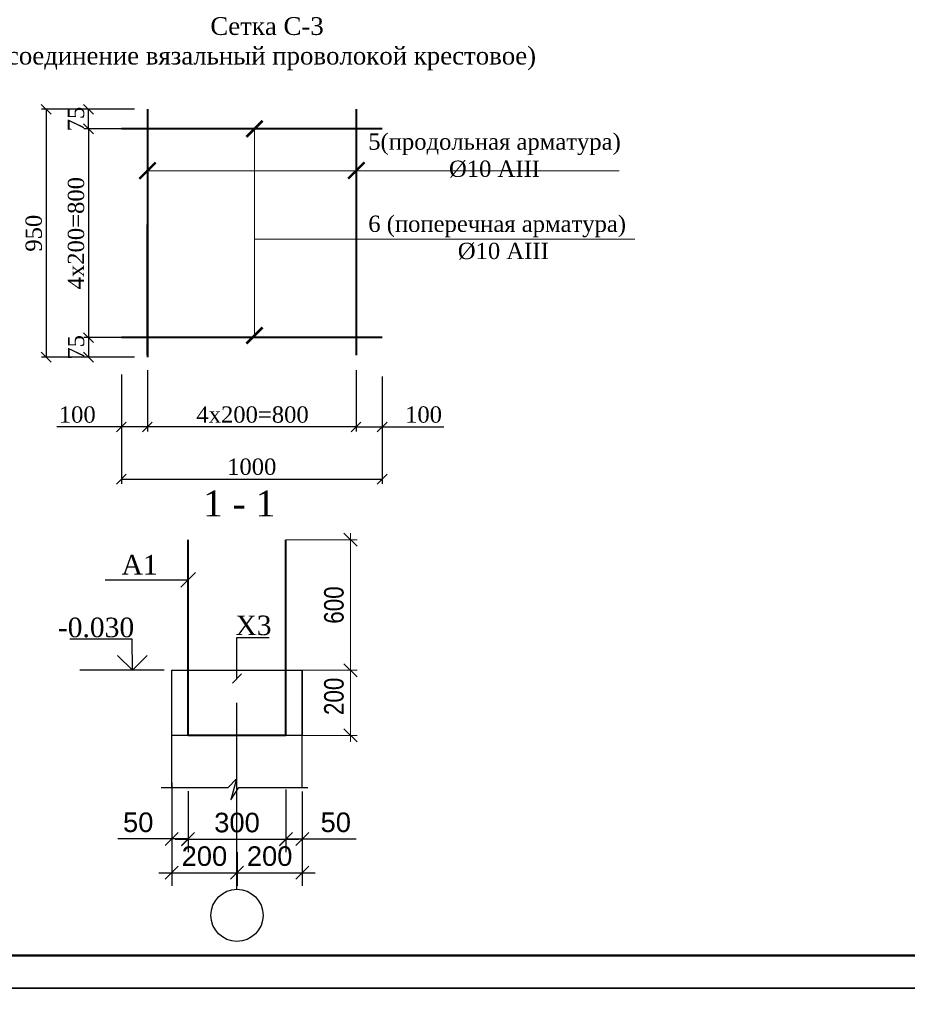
# Model space of a CAD drawing. Header units: millimetres. Extents: x 2063114 to 14983986, y -126020516 to 213791.
# Tile 685 of 731: x 2428531 to 2442142, y -85053 to -69956. Entities that reach past the tile are written whole.
import ezdxf

# ---------------------------------------------------------------- set-up
doc = ezdxf.new("R2010")
doc.units = ezdxf.units.MM
doc.layers.get('Defpoints').update_dxf_attribs({"color": 6, "lineweight": 35})
doc.layers.add('hach1', color=250, linetype='Continuous')
doc.layers.add('liniya', color=7, linetype='Continuous')
for name, color, linetype, lineweight in [('tugri', 7, 'Continuous', 25), ('план', 7, 'Continuous', 20), ('раз.вну', 242, 'Continuous', 20), ('СТЕНЫ', 7, 'Continuous', 20)]:
    doc.layers.add(name, color=color, linetype=linetype, lineweight=lineweight)
doc.styles.add('Arial', font='ARIALN.TTF', dxfattribs={"height": 300})
doc.styles.add('ISO', font='times.ttf')
doc.styles.add('seviyorum', font='times.ttf')
doc.styles.get("Standard").update_dxf_attribs({"font": 'arial.ttf'})
doc.styles.add('TIMES NEW', font='times.ttf', dxfattribs={"height": 200})
doc.styles.add('Times New Roman', font='times.ttf')
doc.dimstyles.new('100 мой', dxfattribs={"dimscale": 0, "dimtxt": 300, "dimasz": 200, "dimexe": 100, "dimexo": 0.625, "dimgap": 100, "dimtad": 1, "dimdec": 0, "dimzin": 0, "dimdsep": 46, "dimtxsty": 'Arial', "dimblk": 'OBLIQUE', "dimcen": 100, "dimdle": 100, "dimadec": 0, "dimazin": 0, "dimtfac": 0.75, "dimtdec": 0, "dimtmove": 1, "dimatfit": 3, "dimfxl": 100, "dimtvp": 1.5, "dimtolj": 1, "dimtzin": 0, "dimlwd": 9, "dimlwe": 9, "dimarcsym": 0})
doc.dimstyles.new('20', dxfattribs={"dimtxt": 300, "dimasz": 200, "dimexe": 200, "dimexo": 200, "dimgap": 100, "dimtad": 1, "dimlfac": 0.2, "dimtxsty": 'Standard', "dimblk": 'OBLIQUE', "dimcen": 200, "dimdle": 200, "dimclrd": 256, "dimclre": 256, "dimclrt": 256, "dimadec": 0, "dimazin": 0, "dimtfac": 1, "dimtmove": 0, "dimatfit": 3, "dimldrblk": 'OBLIQUE', "dimfxl": 1, "dimlwd": -1, "dimlwe": -1, "dimarcsym": 0})
doc.dimstyles.new('hasan 25', dxfattribs={"dimscale": 100, "dimtxt": 2.5, "dimasz": 1.5, "dimexe": 0.7, "dimexo": 2, "dimtad": 1, "dimdec": 0, "dimlfac": 0.25, "dimtxsty": 'Times New Roman', "dimblk": 'OBLIQUE', "dimcen": 0.09, "dimadec": 0, "dimazin": 0, "dimtfac": 1, "dimtdec": 0, "dimtmove": 0, "dimatfit": 3, "dimldrblk": 'OBLIQUE', "dimfxl": 1, "dimarcsym": 0})

# ---------------------------------------------------------------- blocks, each defined once
blk = doc.blocks.new('_Oblique')
at = {"color": 0, "linetype": 'ByBlock', "lineweight": -2}
blk.add_line((-0.5, -0.5), (0.5, 0.5), dxfattribs=at)
blk = doc.blocks.new('*D4025')
at = {"layer": 'Defpoints', "color": 0, "transparency": 16777216}
for p in [(2432964, -79931), (2432864, -80931), (2433604, -80931)]:
    blk.add_point(p, dxfattribs=at)
at = {"layer": 'liniya', "color": 0, "lineweight": 9, "transparency": 16777216}
for p, q in [((2433604, -79831), (2433604, -81031)), ((2432965, -79931), (2433704, -79931)), ((2432864, -80931), (2433704, -80931))]:
    blk.add_line(p, q, dxfattribs=at)
at = {"layer": 'liniya', "color": 0, "lineweight": 9, "transparency": 16777216, "xscale": 200, "yscale": 200, "zscale": 200}
for p, rotation in [((2433604, -79931), 90), ((2433604, -80931), 270)]:
    blk.add_blockref('_Oblique', p, dxfattribs=dict(at, rotation=rotation))
at = {"layer": 'liniya', "color": 0, "transparency": 16777216, "insert": (2433351, -80331), "char_height": 300, "attachment_point": 5, "rotation": 90, "style": 'Arial'}
blk.add_mtext('\\A1;200', dxfattribs=at)
blk = doc.blocks.new('*D4026')
at = {"layer": 'Defpoints', "color": 0, "transparency": 16777216}
for p in [(2432614, -77931), (2433604, -77931), (2432864, -79931)]:
    blk.add_point(p, dxfattribs=at)
at = {"layer": 'liniya', "color": 0, "lineweight": 9, "transparency": 16777216}
for p, q in [((2433604, -80031), (2433604, -77831)), ((2432614, -77931), (2433704, -77931)), ((2432864, -79931), (2433704, -79931))]:
    blk.add_line(p, q, dxfattribs=at)
at = {"layer": 'liniya', "color": 0, "lineweight": 9, "transparency": 16777216, "xscale": 200, "yscale": 200, "zscale": 200}
for p, rotation in [((2433604, -77931), 90), ((2433604, -79931), 270)]:
    blk.add_blockref('_Oblique', p, dxfattribs=dict(at, rotation=rotation))
at = {"layer": 'liniya', "color": 0, "transparency": 16777216, "insert": (2433351, -78931), "char_height": 300, "attachment_point": 5, "rotation": 90, "style": 'Arial'}
blk.add_mtext('\\A1;600', dxfattribs=at)
blk = doc.blocks.new('*D4027')
at = {"transparency": 16777216}
for p, q in [((2430864, -82643), (2430864, -83236)), ((2431864, -82721), (2431864, -83236)), ((2430664, -83036), (2432064, -83036))]:
    blk.add_line(p, q, dxfattribs=at)
at = {"layer": 'Defpoints', "color": 0, "transparency": 16777216}
for p in [(2430864, -82443), (2431864, -82521), (2431864, -83036)]:
    blk.add_point(p, dxfattribs=at)
at = {"transparency": 16777216, "xscale": 200, "yscale": 200, "zscale": 200, "rotation": 180}
blk.add_blockref('_Oblique', (2430864, -83036), dxfattribs=at)
at = {"transparency": 16777216, "xscale": 200, "yscale": 200, "zscale": 200}
blk.add_blockref('_Oblique', (2431864, -83036), dxfattribs=at)
at = {"lineweight": 25, "transparency": 16777216, "insert": (2431364, -82783), "char_height": 300, "attachment_point": 5}
blk.add_mtext('200', dxfattribs=at)
blk = doc.blocks.new('*D4028')
at = {"transparency": 16777216}
for p, q in [((2432864, -81931), (2432864, -83236)), ((2431864, -82721), (2431864, -83236)), ((2431664, -83036), (2433064, -83036))]:
    blk.add_line(p, q, dxfattribs=at)
at = {"layer": 'Defpoints', "color": 0, "transparency": 16777216}
for p in [(2432864, -81731), (2431864, -82521), (2432864, -83036)]:
    blk.add_point(p, dxfattribs=at)
at = {"transparency": 16777216, "xscale": 200, "yscale": 200, "zscale": 200, "rotation": 180}
blk.add_blockref('_Oblique', (2431864, -83036), dxfattribs=at)
at = {"transparency": 16777216, "xscale": 200, "yscale": 200, "zscale": 200}
blk.add_blockref('_Oblique', (2432864, -83036), dxfattribs=at)
at = {"lineweight": 25, "transparency": 16777216, "insert": (2432364, -82783), "char_height": 300, "attachment_point": 5}
blk.add_mtext('200', dxfattribs=at)
blk = doc.blocks.new('*D4029')
at = {"transparency": 16777216}
for p, q in [((2430864, -81656), (2430864, -82718)), ((2431114, -81786), (2431114, -82718)), ((2430864, -82518), (2430035, -82518)), ((2431114, -82518), (2430664, -82518))]:
    blk.add_line(p, q, dxfattribs=at)
at = {"layer": 'Defpoints', "color": 0, "transparency": 16777216}
for p in [(2430864, -81456), (2431114, -81586), (2431114, -82518)]:
    blk.add_point(p, dxfattribs=at)
at = {"transparency": 16777216, "xscale": 200, "yscale": 200, "zscale": 200, "rotation": 180}
blk.add_blockref('_Oblique', (2430864, -82518), dxfattribs=at)
at = {"transparency": 16777216, "xscale": 200, "yscale": 200, "zscale": 200}
blk.add_blockref('_Oblique', (2431114, -82518), dxfattribs=at)
at = {"lineweight": 25, "transparency": 16777216, "insert": (2430349, -82264), "char_height": 300, "attachment_point": 5}
blk.add_mtext('50', dxfattribs=at)
blk = doc.blocks.new('*D4030')
at = {"transparency": 16777216}
for p, q in [((2432614, -81760), (2432614, -82718)), ((2432864, -81791), (2432864, -82718)), ((2432614, -82518), (2433064, -82518)), ((2432864, -82518), (2433692, -82518))]:
    blk.add_line(p, q, dxfattribs=at)
at = {"layer": 'Defpoints', "color": 0, "transparency": 16777216}
for p in [(2432614, -81560), (2432864, -81591), (2432614, -82518)]:
    blk.add_point(p, dxfattribs=at)
at = {"transparency": 16777216, "xscale": 200, "yscale": 200, "zscale": 200, "rotation": 180}
blk.add_blockref('_Oblique', (2432614, -82518), dxfattribs=at)
at = {"transparency": 16777216, "xscale": 200, "yscale": 200, "zscale": 200}
blk.add_blockref('_Oblique', (2432864, -82518), dxfattribs=at)
at = {"lineweight": 25, "transparency": 16777216, "insert": (2433378, -82264), "char_height": 300, "attachment_point": 5}
blk.add_mtext('50', dxfattribs=at)
blk = doc.blocks.new('*D4031')
at = {"transparency": 16777216}
for p, q in [((2431114, -82341), (2431114, -82721)), ((2432614, -82341), (2432614, -82721)), ((2430914, -82521), (2432814, -82521))]:
    blk.add_line(p, q, dxfattribs=at)
at = {"layer": 'Defpoints', "color": 0, "transparency": 16777216}
for p in [(2431114, -82141), (2432614, -82141), (2432614, -82521)]:
    blk.add_point(p, dxfattribs=at)
at = {"transparency": 16777216, "xscale": 200, "yscale": 200, "zscale": 200, "rotation": 180}
blk.add_blockref('_Oblique', (2431114, -82521), dxfattribs=at)
at = {"transparency": 16777216, "xscale": 200, "yscale": 200, "zscale": 200}
blk.add_blockref('_Oblique', (2432614, -82521), dxfattribs=at)
at = {"lineweight": 25, "transparency": 16777216, "insert": (2431864, -82268), "char_height": 300, "width": 994.13, "attachment_point": 5}
blk.add_mtext('300', dxfattribs=at)
blk = doc.blocks.new('*D4044')
at = {"layer": 'Defpoints', "color": 0, "transparency": 16777216}
for p in [(2430090, -75198), (2434090, -75228), (2434090, -77001)]:
    blk.add_point(p, dxfattribs=at)
at = {"layer": 'раз.вну', "color": 0, "lineweight": -2, "transparency": 16777216}
for p, q in [((2430090, -75398), (2430090, -77071)), ((2434090, -75428), (2434090, -77071)), ((2430090, -77001), (2434090, -77001))]:
    blk.add_line(p, q, dxfattribs=at)
at = {"layer": 'раз.вну', "color": 0, "lineweight": -2, "transparency": 16777216, "xscale": 150, "yscale": 150, "zscale": 150, "rotation": 180}
blk.add_blockref('_Oblique', (2430090, -77001), dxfattribs=at)
at = {"layer": 'раз.вну', "color": 0, "lineweight": -2, "transparency": 16777216, "xscale": 150, "yscale": 150, "zscale": 150}
blk.add_blockref('_Oblique', (2434090, -77001), dxfattribs=at)
at = {"layer": 'раз.вну', "color": 0, "lineweight": 13, "transparency": 16777216, "insert": (2432090, -76812), "char_height": 250, "attachment_point": 5, "style": 'ISO'}
blk.add_mtext('1000', dxfattribs=at)
blk = doc.blocks.new('*D4045')
at = {"layer": 'Defpoints', "color": 0, "transparency": 16777216}
for p in [(2433690, -75130), (2434090, -75315), (2434090, -76201)]:
    blk.add_point(p, dxfattribs=at)
at = {"layer": 'раз.вну', "color": 0, "lineweight": -2, "transparency": 16777216}
for p, q in [((2433690, -75330), (2433690, -76271)), ((2434090, -75515), (2434090, -76271)), ((2433690, -76201), (2434090, -76201)), ((2434090, -76201), (2435036, -76201))]:
    blk.add_line(p, q, dxfattribs=at)
at = {"layer": 'раз.вну', "color": 0, "lineweight": -2, "transparency": 16777216, "xscale": 150, "yscale": 150, "zscale": 150, "rotation": 180}
blk.add_blockref('_Oblique', (2433690, -76201), dxfattribs=at)
at = {"layer": 'раз.вну', "color": 0, "lineweight": -2, "transparency": 16777216, "xscale": 150, "yscale": 150, "zscale": 150}
blk.add_blockref('_Oblique', (2434090, -76201), dxfattribs=at)
at = {"layer": 'раз.вну', "color": 0, "lineweight": 13, "transparency": 16777216, "insert": (2434724, -76012), "char_height": 250, "attachment_point": 5, "style": 'ISO'}
blk.add_mtext('100', dxfattribs=at)
blk = doc.blocks.new('*D4046')
at = {"layer": 'Defpoints', "color": 0, "transparency": 16777216}
for p in [(2430490, -75130), (2433690, -75130), (2430490, -76201)]:
    blk.add_point(p, dxfattribs=at)
at = {"layer": 'раз.вну', "color": 0, "lineweight": -2, "transparency": 16777216}
for p, q in [((2430490, -75330), (2430490, -76271)), ((2433690, -75330), (2433690, -76271)), ((2433690, -76201), (2430490, -76201))]:
    blk.add_line(p, q, dxfattribs=at)
at = {"layer": 'раз.вну', "color": 0, "lineweight": -2, "transparency": 16777216, "xscale": 150, "yscale": 150, "zscale": 150, "rotation": 180}
blk.add_blockref('_Oblique', (2430490, -76201), dxfattribs=at)
at = {"layer": 'раз.вну', "color": 0, "lineweight": -2, "transparency": 16777216, "xscale": 150, "yscale": 150, "zscale": 150}
blk.add_blockref('_Oblique', (2433690, -76201), dxfattribs=at)
at = {"layer": 'раз.вну', "color": 0, "lineweight": 13, "transparency": 16777216, "insert": (2432102, -76012), "char_height": 250, "attachment_point": 5, "style": 'ISO'}
blk.add_mtext('4х200=800', dxfattribs=at)
blk = doc.blocks.new('*D4047')
at = {"layer": 'Defpoints', "color": 0, "transparency": 16777216}
for p in [(2430490, -75130), (2430090, -75198), (2430090, -76201)]:
    blk.add_point(p, dxfattribs=at)
at = {"layer": 'раз.вну', "color": 0, "lineweight": -2, "transparency": 16777216}
for p, q in [((2430490, -75330), (2430490, -76271)), ((2430090, -75398), (2430090, -76271)), ((2430090, -76201), (2429102, -76201)), ((2430490, -76201), (2430090, -76201))]:
    blk.add_line(p, q, dxfattribs=at)
at = {"layer": 'раз.вну', "color": 0, "lineweight": -2, "transparency": 16777216, "xscale": 150, "yscale": 150, "zscale": 150, "rotation": 180}
blk.add_blockref('_Oblique', (2430090, -76201), dxfattribs=at)
at = {"layer": 'раз.вну', "color": 0, "lineweight": -2, "transparency": 16777216, "xscale": 150, "yscale": 150, "zscale": 150}
blk.add_blockref('_Oblique', (2430490, -76201), dxfattribs=at)
at = {"layer": 'раз.вну', "color": 0, "lineweight": 13, "transparency": 16777216, "insert": (2429414, -76012), "char_height": 250, "attachment_point": 5, "style": 'ISO'}
blk.add_mtext('100', dxfattribs=at)
blk = doc.blocks.new('_ArchTick')
at = {"color": 0, "linetype": 'ByBlock', "const_width": 0.15}
blk.add_lwpolyline([(-0.5, -0.5), (0.5, 0.5)], dxfattribs=at)
blk = doc.blocks.new('*D4048')
at = {"layer": 'Defpoints', "color": 0, "transparency": 16777216}
for p in [(2430490, -74830), (2429587, -75130), (2430490, -75130)]:
    blk.add_point(p, dxfattribs=at)
at = {"layer": 'раз.вну', "color": 0, "lineweight": -2, "transparency": 16777216}
for p, q in [((2430290, -74830), (2429517, -74830)), ((2429587, -74830), (2429587, -75130)), ((2430290, -75130), (2429517, -75130))]:
    blk.add_line(p, q, dxfattribs=at)
at = {"layer": 'раз.вну', "color": 0, "lineweight": -2, "transparency": 16777216, "xscale": 150, "yscale": 150, "zscale": 150}
for p, rotation in [((2429587, -74830), 90), ((2429587, -75130), 270)]:
    blk.add_blockref('_Oblique', p, dxfattribs=dict(at, rotation=rotation))
at = {"layer": 'раз.вну', "color": 0, "lineweight": 13, "transparency": 16777216, "insert": (2429397, -74980), "char_height": 250, "attachment_point": 5, "rotation": 90, "style": 'ISO'}
blk.add_mtext('75', dxfattribs=at)
blk = doc.blocks.new('*D4337')
at = {"layer": 'Defpoints', "color": 0, "transparency": 16777216}
for p in [(2429586, -71330), (2430490, -71330), (2430490, -71630)]:
    blk.add_point(p, dxfattribs=at)
at = {"layer": 'раз.вну', "color": 0, "lineweight": -2, "transparency": 16777216}
for p, q in [((2430290, -71330), (2429516, -71330)), ((2429586, -71630), (2429586, -71330)), ((2430290, -71630), (2429516, -71630))]:
    blk.add_line(p, q, dxfattribs=at)
at = {"layer": 'раз.вну', "color": 0, "lineweight": -2, "transparency": 16777216, "xscale": 150, "yscale": 150, "zscale": 150}
for p, rotation in [((2429586, -71330), 90), ((2429586, -71630), 270)]:
    blk.add_blockref('_Oblique', p, dxfattribs=dict(at, rotation=rotation))
at = {"layer": 'раз.вну', "color": 0, "lineweight": 13, "transparency": 16777216, "insert": (2429396, -71480), "char_height": 250, "attachment_point": 5, "rotation": 90, "style": 'ISO'}
blk.add_mtext('75', dxfattribs=at)
blk = doc.blocks.new('*D4338')
at = {"layer": 'Defpoints', "color": 0, "transparency": 16777216}
for p in [(2430490, -71630), (2429586, -74830), (2430090, -74830)]:
    blk.add_point(p, dxfattribs=at)
at = {"layer": 'раз.вну', "color": 0, "lineweight": -2, "transparency": 16777216}
for p, q in [((2430290, -71630), (2429516, -71630)), ((2429586, -71630), (2429586, -74830)), ((2429890, -74830), (2429516, -74830))]:
    blk.add_line(p, q, dxfattribs=at)
at = {"layer": 'раз.вну', "color": 0, "lineweight": -2, "transparency": 16777216, "xscale": 150, "yscale": 150, "zscale": 150}
for p, rotation in [((2429586, -71630), 90), ((2429586, -74830), 270)]:
    blk.add_blockref('_Oblique', p, dxfattribs=dict(at, rotation=rotation))
at = {"layer": 'раз.вну', "color": 0, "lineweight": 13, "transparency": 16777216, "insert": (2429396, -73230), "char_height": 250, "attachment_point": 5, "rotation": 90, "style": 'ISO'}
blk.add_mtext('4x200=800', dxfattribs=at)
blk = doc.blocks.new('*D4049')
at = {"layer": 'Defpoints', "color": 0, "transparency": 16777216}
for p in [(2430490, -71330), (2428938, -75130), (2430490, -75130)]:
    blk.add_point(p, dxfattribs=at)
at = {"layer": 'раз.вну', "color": 0, "lineweight": -2, "transparency": 16777216}
for p, q in [((2430290, -71330), (2428868, -71330)), ((2428938, -71330), (2428938, -75130)), ((2430290, -75130), (2428868, -75130))]:
    blk.add_line(p, q, dxfattribs=at)
at = {"layer": 'раз.вну', "color": 0, "lineweight": -2, "transparency": 16777216, "xscale": 150, "yscale": 150, "zscale": 150}
for p, rotation in [((2428938, -71330), 90), ((2428938, -75130), 270)]:
    blk.add_blockref('_Oblique', p, dxfattribs=dict(at, rotation=rotation))
at = {"layer": 'раз.вну', "color": 0, "lineweight": 13, "transparency": 16777216, "insert": (2428748, -73230), "char_height": 250, "attachment_point": 5, "rotation": 90, "style": 'ISO'}
blk.add_mtext('950', dxfattribs=at)

msp = doc.modelspace()

# ---------------------------------------------------------------- linework, layer by layer
at = {"color": 5, "lineweight": 40, "ltscale": 100}
for p, q in [((2430490.29714, -71329.56535), (2430490.29714, -75129.56535)), ((2433690.29714, -71329.56535), (2433690.29714, -75098.44859)), ((2434090.29714, -71629.56535), (2430090.29714, -71629.56535)), ((2430490.29714, -75098.44859), (2430490.29714, -73098.44859)), ((2434090.29714, -74829.56535), (2430090.29714, -74829.56535))]:
    msp.add_line(p, q, dxfattribs=at)
at = {"lineweight": 9}
for p, q in [((2432132.25814, -74798.44859), (2432132.25814, -71629.56535)), ((2437723.12594, -72271.77217), (2430490.29714, -72271.77217)), ((2437963.37109, -73319.00499), (2432132.25814, -73319.00499))]:
    msp.add_line(p, q, dxfattribs=at)
at = {"color": 0, "lineweight": 40, "ltscale": 3}
for p, q in [((2431113.55432, -80930.84015), (2431113.55507, -77930.84015)), ((2432613.55432, -80930.84015), (2432613.55432, -77930.84015)), ((2432613.55432, -80930.84015), (2431113.55432, -80930.84015))]:
    msp.add_line(p, q, dxfattribs=at)
at = {"color": 0, "lineweight": 30, "ltscale": 3}
msp.add_line((2432863.55432, -81730.84015), (2432863.55432, -79930.84015), dxfattribs=at)
at = {"ltscale": 100}
for points in [[(2404536.97863, -42803.08084), (2463936.97863, -42803.08084), (2463936.97863, -84803.08084), (2404536.97863, -84803.08084)], [(2404536.97873, -42803.08084), (2463936.97873, -42803.08084), (2463936.97873, -84803.08084), (2404536.97873, -84803.08084)], [(2404536.97853, -84803.08084), (2463936.97853, -84803.08084), (2463936.97853, -126803.08084), (2404536.97853, -126803.08084)], [(2404536.97863, -84803.08084), (2463936.97863, -84803.08084), (2463936.97863, -126803.08084), (2404536.97863, -126803.08084)]]:
    msp.add_lwpolyline(points, close=True, dxfattribs=at)
at = {"color": 0, "ltscale": 3}
for points in [[(2431226.6914, -78430.24046), (2431000.41723, -78656.51463)], [(2429842.77985, -78543.37754), (2431113.55432, -78543.37754)], [(2430703.21299, -81730.84015), (2431729.31288, -81730.84015), (2431856.21451, -81597.25149), (2431770.83444, -81917.23261), (2431889.31288, -81730.84015), (2432951.37786, -81730.84015)]]:
    msp.add_lwpolyline(points, dxfattribs=at)
at = {"color": 0, "ltscale": 0.4}
for points in [[(2430258.64856, -79930.84015), (2430257.84327, -79456.06199), (2429297.84327, -79456.06199)], [(2430484.92273, -79704.56598), (2430258.64856, -79930.84015), (2430032.37439, -79704.56598)]]:
    msp.add_lwpolyline(points, dxfattribs=at)
at = {"color": 0}
msp.add_lwpolyline([(2430748.98258, -79930.84015), (2429453.74279, -79930.84015)], dxfattribs=at)
at = {"color": 0, "lineweight": 30, "ltscale": 3}
msp.add_lwpolyline([(2430863.55432, -81730.84015), (2430863.55432, -79930.84015), (2432823.55432, -79930.84015)], dxfattribs=at)
at = {"color": 0, "ltscale": 0.3}
msp.add_lwpolyline([(2431863.55432, -83289.1196), (2431863.55432, -80429.03149)], dxfattribs=at)
at = {"color": 0, "linetype": 'ByBlock'}
msp.add_circle((2431863.55432, -83689.1196), 400, dxfattribs=at)
at = {"layer": 'hach1', "color": 0}
for p, q in [((2431863.55432, -80055.84015), (2431863.55432, -79426.97302)), ((2431863.55432, -79426.97302), (2432358.92332, -79426.97302)), ((2431934.265, -79985.12947), (2431792.84364, -80126.55082))]:
    msp.add_line(p, q, dxfattribs=at)
at = {"layer": 'hach1', "color": 0, "lineweight": 30}
msp.add_lwpolyline([(2430863.55432, -79930.84015), (2432863.55432, -79930.84015), (2432863.55432, -80930.84015), (2430863.55432, -80930.84015)], close=True, dxfattribs=at)
at = {"layer": 'план', "color": 0, "lineweight": 50}
msp.add_lwpolyline([(2406536.97863, -43303.08084), (2463436.97863, -43303.08084), (2463436.97863, -84303.08084), (2406536.97863, -84303.08084)], close=True, dxfattribs=at)

# ---------------------------------------------------------------- block references
at = {"layer": 'СТЕНЫ', "color": 7, "lineweight": 9, "ltscale": 20, "xscale": -250, "yscale": 250, "zscale": 250, "rotation": 270}
for p in [(2432132.25814, -71629.56535), (2430490.29714, -72271.77217), (2433693.944, -72268.12532), (2432132.25814, -74798.44859)]:
    msp.add_blockref('_ArchTick', p, dxfattribs=at)

# ---------------------------------------------------------------- texts
at = {"color": 0, "style": 'seviyorum'}
msp.add_text('A1', height=300, dxfattribs=at).set_placement((2430093.34952, -78463.37754))
at = {"color": 0, "ltscale": 3, "style": 'seviyorum'}
msp.add_text('-0.030', height=300, dxfattribs=at).set_placement((2429116.71644, -79424.33167))
at = {"insert": (2319967.52579, -59204.36106), "char_height": 300, "width": 16960.5964893, "attachment_point": 1}
msp.add_mtext('\\pi-900,l1080,t1080;1.^IОбщие указания см.лист  АС- \\P2.^IДанный лист смотри совместно с листами АС-\\P{\\C7;3.^IМонолитную ж\\fArial|b0|i0|c238|p34;/\\fArial|b0|i0|c204|p34;б ленту выполнить из бетона класса В-\\fArial|b0|i0|c238|p34;12,5\\fArial|b0|i0|c204|p34;.} \\P4.^IМонолитную стен выполнить из бетона класса В-12,5 укладывать на слой цементного раствора М100 толщиной 30мм с полным заполнением вертикальных швов, иметь в виду  перевязку швов не менее  200мм\\P5.^IПод подошвой фундамента устроить {\\C7;бетонное подготовку толщиной \\fArial|b0|i0|c238|p34;10\\fArial|b0|i0|c204|p34;0мм\\fArial|b0|i0|c238|p34;,\\fArial|b0|i0|c204|p34; оклеечная гидроизоляция из рулонными материалами изола.}\\P6.^IБоковые поверхности фундаментов, соприкасающихся с грунтом, обмазать горячим битумом за два раза.\\P7.^IГоризонтальную гидроизоляцию выполнить из цементного раствора с добавлением   жидкого  стекла  толщ.30мм.\\P8.^IЗа отм.±{\\fArial|b0|i0|c238|p34;0}.{\\fArial|b0|i0|c238|p34;000 }принята отметка чистого пола{\\fArial|b0|i0|c238|p34;, }что соответствует абсолютной отм.{\\C1;±551.55}', dxfattribs=at)
at = {"linetype": 'ByBlock', "lineweight": 30, "insert": (2432324.37498, -70324.99848), "char_height": 272.25, "width": 9403.515, "attachment_point": 5, "style": 'ISO'}
msp.add_mtext('Сетка {\\A1;\\C0;С}-3\\P{\\C0;(соединение вязальный проволокой крестовое)}', dxfattribs=at)
at = {"color": 0, "linetype": 'Continuous', "lineweight": 25, "insert": (2432116.51177, -79244.89519), "char_height": 300, "width": 821.449992, "attachment_point": 5, "style": 'TIMES NEW'}
msp.add_mtext('Х3', dxfattribs=at)
at = {"layer": 'tugri', "color": 7, "char_height": 250, "width": 5717.9393492, "attachment_point": 5, "style": 'ISO'}
for s, insert in [('{\\C256;                                             5(продольная арматура)\\fTimes New Roman|b0|i0|c238|p18;\\PØ\\fTimes New Roman|b0|i0|c204|p18;10 \\fTimes New Roman|b0|i0|c238|p18;A\\fTimes New Roman|b0|i0|c204|p18;II\\fTimes New Roman|b0|i0|c238|p18;I}', (2435812.14245, -72038.56873)), ('{\\C256;6 (поперечная арматура)\\fTimes New Roman|b0|i0|c238|p18;\\P\\fTimes New Roman|b0|i0|c204|p18;  \\fTimes New Roman|b0|i0|c238|p18;Ø\\fTimes New Roman|b0|i0|c204|p18;10 \\fTimes New Roman|b0|i0|c238|p18;A\\fTimes New Roman|b0|i0|c204|p18;II\\fTimes New Roman|b0|i0|c238|p18;I}', (2435852.89491, -73298.53543))]:
    msp.add_mtext(s, dxfattribs=dict(at, insert=insert))
at = {"layer": 'план', "color": 0, "linetype": 'Continuous', "lineweight": 20, "ltscale": 300, "insert": (2431898.09373, -77373.51698), "char_height": 400, "attachment_point": 5, "style": 'TIMES NEW'}
msp.add_mtext('1 - 1', dxfattribs=at)

# ---------------------------------------------------------------- dimensions: what is measured, and where the dimension line sits
at = {"lineweight": 25}
for base, p1, p2, picture, middle in [((2431113.55432, -82517.61272), (2430863.55432, -81455.58133), (2431113.55432, -81585.58133), '*D4029', (2430349.19552, -82517.61272)), ((2432613.55432, -82521.2324), (2431113.55432, -82141.00962), (2432613.55432, -82141.00962), '*D4031', (2431863.55432, -82521.2324))]:
    dim = msp.add_linear_dim(base=base, p1=p1, p2=p2, dimstyle='20', dxfattribs=at)
    dim.commit()
    dim.dimension.update_dxf_attribs({"geometry": picture, "text_midpoint": middle, "dimtype": 160})
dim = msp.add_linear_dim(base=(2432613.55432, -82517.61272), p1=(2432863.55432, -81590.72174), p2=(2432613.55432, -81559.58133), angle=180, dimstyle='20', dxfattribs=at)
dim.commit()
dim.dimension.update_dxf_attribs({"geometry": '*D4030', "text_midpoint": (2433377.91312, -82517.61272), "dimtype": 160})
for base, p1, p2, picture, middle in [((2432863.55432, -83036.4328), (2431863.55432, -82521.2324), (2432863.55432, -81730.84015), '*D4028', (2432363.55432, -82783.2609)), ((2431863.55432, -83036.4328), (2430863.55432, -82442.58133), (2431863.55432, -82521.2324), '*D4027', (2431363.55432, -82783.2609))]:
    dim = msp.add_linear_dim(base=base, p1=p1, p2=p2, dimstyle='20', dxfattribs=at)
    dim.commit()
    dim.dimension.update_dxf_attribs({"geometry": picture, "text_midpoint": middle})
at = {"layer": 'liniya', "color": 0}
dim = msp.add_linear_dim(base=(2433604.32754, -77930.84015), p1=(2432863.55432, -79930.84015), p2=(2432613.55432, -77930.84015), angle=90, text='600', dimstyle='100 мой', override={"dimscale": 1}, dxfattribs=at)
dim.commit()
dim.dimension.update_dxf_attribs({"geometry": '*D4026', "text_midpoint": (2433351.15564, -78930.84015)})
dim = msp.add_linear_dim(base=(2433604.32754, -80930.84015), p1=(2432964.32879, -79930.8389), p2=(2432863.55432, -80930.84015), angle=90, text='200', dimstyle='100 мой', override={"dimscale": 1}, dxfattribs=at)
dim.commit()
dim.dimension.update_dxf_attribs({"geometry": '*D4025', "text_midpoint": (2433604.32754, -80330.8389), "dimtype": 160})
at = {"layer": 'раз.вну', "color": 0, "lineweight": 13}
dim = msp.add_linear_dim(base=(2428938.35071, -75129.56535), p1=(2430490.29714, -71329.56535), p2=(2430490.29714, -75129.56535), angle=90, dimstyle='hasan 25', override={"dimtxsty": 'ISO'}, dxfattribs=at)
dim.commit()
dim.dimension.update_dxf_attribs({"geometry": '*D4049', "text_midpoint": (2428748.32728, -73229.56535)})
for base, p1, p2, angle, picture, middle in [((2429585.73387, -71329.56535), (2430490.29714, -71629.56535), (2430490.29714, -71329.56535), 90, '*D4337', (2429585.73387, -71479.56535)), ((2429586.71016, -75129.56535), (2430490.29714, -74829.56535), (2430490.29714, -75129.56535), 270, '*D4048', (2429586.71016, -74979.56535)), ((2434090.29714, -77001.38427), (2430090.29714, -75198.44859), (2434090.29714, -75227.67436), 180, '*D4044', (2432090.29714, -77001.38427))]:
    dim = msp.add_linear_dim(base=base, p1=p1, p2=p2, angle=angle, dimstyle='hasan 25', override={"dimtxsty": 'ISO'}, dxfattribs=at)
    dim.commit()
    dim.dimension.update_dxf_attribs({"geometry": picture, "text_midpoint": middle, "dimtype": 160})
dim = msp.add_linear_dim(base=(2429585.73387, -74829.56535), p1=(2430490.29714, -71629.56535), p2=(2430090.29714, -74829.56535), angle=90, text='4x200=800', dimstyle='hasan 25', override={"dimtxsty": 'ISO'}, dxfattribs=at)
dim.commit()
dim.dimension.update_dxf_attribs({"geometry": '*D4338', "text_midpoint": (2429396.07093, -73229.56535)})
for base, p1, p2, text, picture, middle in [((2430090.29714, -76201.38427), (2430490.29714, -75129.56535), (2430090.29714, -75198.44859), '100', '*D4047', (2429413.57462, -76201.38427)), ((2430490.29714, -76201.38427), (2433690.29714, -75129.56535), (2430490.29714, -75129.56535), '4х200=800', '*D4046', (2432101.87237, -76201.38427)), ((2434090.29714, -76201.38427), (2433690.29714, -75129.56535), (2434090.29714, -75315.40227), '100', '*D4045', (2434724.45858, -76201.38427))]:
    dim = msp.add_linear_dim(base=base, p1=p1, p2=p2, angle=180, text=text, dimstyle='hasan 25', override={"dimtxsty": 'ISO'}, dxfattribs=at)
    dim.commit()
    dim.dimension.update_dxf_attribs({"geometry": picture, "text_midpoint": middle, "dimtype": 160})

doc.saveas('drawing.dxf')
